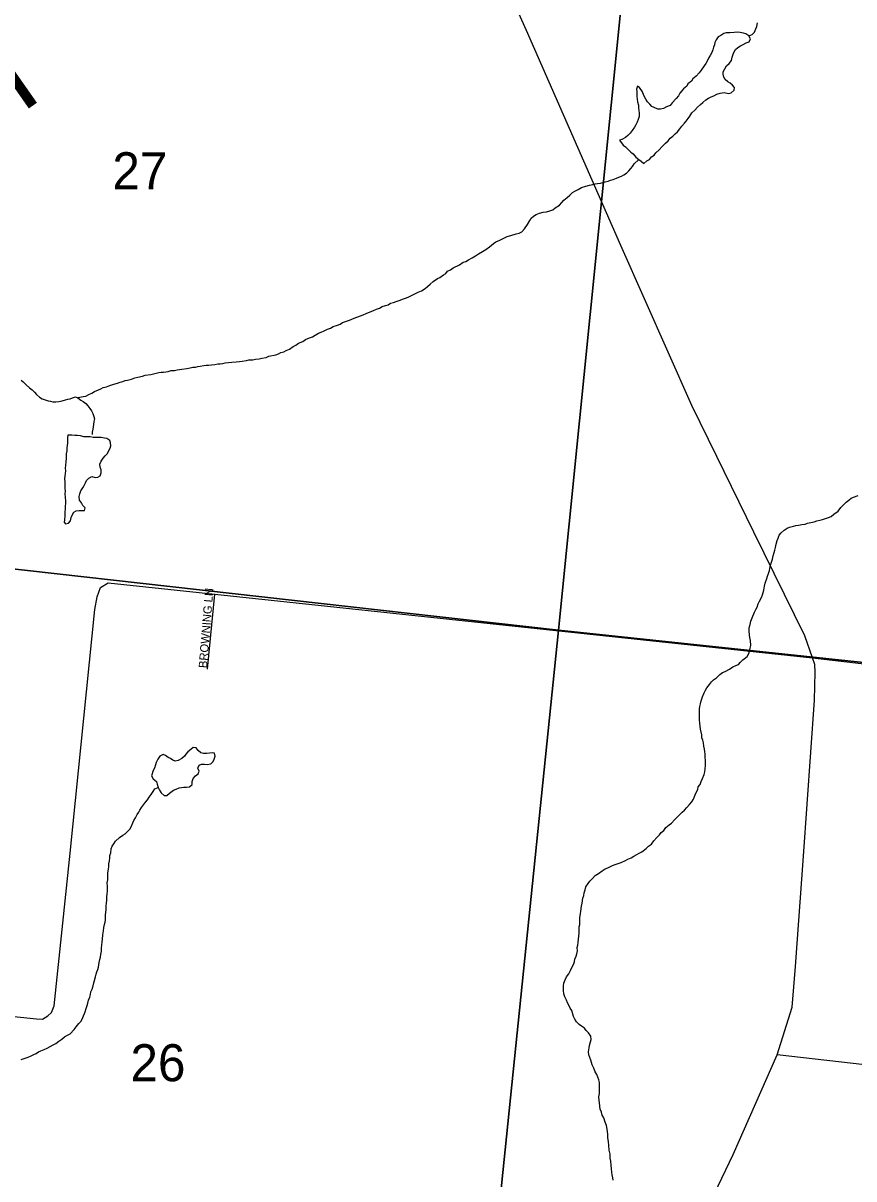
# Model space of a CAD drawing. Extents: x 0 to 1064, y 0 to 440.
# Drawn here: x 262 to 277.04, y 177.13 to 198.04 of the extents above; entities that cross this region are included whole.
import ezdxf

# ---------------------------------------------------------------- set-up
doc = ezdxf.new("R2010")
doc.units = 0
for name, color, linetype in [('GM_X_County_Road', 7, 'Continuous'), ('GM_X_Minor_Lake', 7, 'Continuous'), ('GM_X_Minor_River', 7, 'Continuous'), ('GM_X_Minor_River_Text', 7, 'Continuous'), ('GM_X_Section', 7, 'Continuous'), ('GM_X_Section_Text', 7, 'Continuous'), ('GM_X_Township_Road', 7, 'Continuous'), ('GM_X_Township_Subdivision', 7, 'Continuous'), ('GM_X_Township_Subdivision_Text', 7, 'Continuous')]:
    doc.layers.add(name, color=color, linetype=linetype)

msp = doc.modelspace()

# ---------------------------------------------------------------- linework, layer by layer
at = {"layer": 'GM_X_County_Road'}
msp.add_lwpolyline([(273.77, 175.319), (274.849, 177.572), (275.649, 179.374), (275.916, 180.239), (275.978, 180.97), (276.122, 182.968), (276.323, 185.788), (276.336, 186.299), (276.327, 186.438), (276.285, 186.556), (276.145, 186.952), (275.224, 188.828), (274.553, 190.2), (274.1, 191.122), (272.82, 194.012), (271.109, 197.901), (270.536, 199.183)], dxfattribs=at)
at = {"layer": 'GM_X_Minor_Lake'}
msp.add_line((262.742, 189.012), (262.766, 188.981), dxfattribs=at)
for points in [[(274.406, 196.679), (274.45, 196.701), (274.499, 196.724), (274.555, 196.753), (274.616, 196.769), (274.69, 196.779), (274.768, 196.764), (274.817, 196.775), (274.868, 196.822), (274.875, 196.87), (274.84, 196.914), (274.799, 196.952), (274.757, 196.977), (274.704, 197.015), (274.681, 197.059), (274.67, 197.114), (274.672, 197.156), (274.698, 197.21), (274.73, 197.264), (274.78, 197.304), (274.818, 197.358), (274.833, 197.418), (274.853, 197.472), (274.866, 197.52), (274.892, 197.562), (274.936, 197.597), (274.986, 197.626), (275.029, 197.649), (275.085, 197.678), (275.14, 197.7), (275.166, 197.754), (275.132, 197.804), (275.078, 197.842), (275.036, 197.855), (274.975, 197.869), (274.921, 197.871), (274.866, 197.866), (274.792, 197.863), (274.725, 197.859), (274.682, 197.848), (274.626, 197.813), (274.577, 197.79), (274.545, 197.737), (274.519, 197.683), (274.511, 197.641), (274.498, 197.599), (274.484, 197.556), (274.457, 197.491), (274.432, 197.449), (274.406, 197.401), (274.38, 197.347), (274.354, 197.305), (274.328, 197.264), (274.271, 197.187), (274.233, 197.139), (274.182, 197.08), (274.119, 197.027), (274.094, 196.986), (274.031, 196.939), (274.012, 196.897), (273.955, 196.85), (273.923, 196.809), (273.886, 196.767), (273.86, 196.72), (273.822, 196.672), (273.746, 196.596), (273.708, 196.548), (273.646, 196.52), (273.59, 196.491), (273.535, 196.481), (273.486, 196.482), (273.42, 196.509), (273.378, 196.528), (273.343, 196.572), (273.302, 196.615), (273.273, 196.659), (273.233, 196.727), (273.211, 196.794), (273.158, 196.875), (273.117, 196.894), (273.103, 196.84), (273.107, 196.798), (273.106, 196.755), (273.11, 196.712), (273.115, 196.658), (273.119, 196.615), (273.136, 196.554), (273.14, 196.505), (273.145, 196.456), (273.149, 196.408), (273.147, 196.347), (273.133, 196.293), (273.113, 196.245), (273.087, 196.197), (273.068, 196.155), (273.023, 196.096), (272.985, 196.048), (272.947, 196.001), (272.903, 195.966), (272.835, 195.932), (272.792, 195.921)], [(273.145, 195.572), (273.187, 195.538), (273.235, 195.5), (273.291, 195.547), (273.335, 195.57), (273.373, 195.618), (273.422, 195.646), (273.454, 195.688), (273.511, 195.747), (273.568, 195.806), (273.624, 195.865), (273.674, 195.906), (273.713, 195.953), (273.757, 195.994), (273.801, 196.035), (273.844, 196.071), (273.883, 196.124), (273.921, 196.171), (273.971, 196.224), (274.003, 196.266), (274.035, 196.314), (274.067, 196.355), (274.105, 196.415), (274.156, 196.462), (274.206, 196.515), (274.262, 196.562), (274.3, 196.603), (274.357, 196.65), (274.406, 196.679)], [(272.792, 195.921), (272.862, 195.828), (272.904, 195.796), (272.951, 195.752), (272.998, 195.702), (273.04, 195.67), (273.092, 195.614), (273.145, 195.572)], [(262.766, 188.981), (262.821, 188.991), (262.859, 189.032), (262.873, 189.093), (262.886, 189.135), (262.919, 189.188), (262.962, 189.217), (263.017, 189.222), (263.06, 189.221), (263.115, 189.219), (263.122, 189.267), (263.081, 189.311), (263.058, 189.36), (263.023, 189.41), (263.013, 189.471), (263.027, 189.525), (263.047, 189.579), (263.079, 189.633), (263.105, 189.674), (263.131, 189.722), (263.151, 189.764), (263.189, 189.805), (263.244, 189.834), (263.305, 189.82), (263.354, 189.825), (263.397, 189.848), (263.411, 189.902), (263.413, 189.956), (263.396, 190.005), (263.392, 190.06), (263.412, 190.114), (263.45, 190.168), (263.488, 190.209), (263.526, 190.25), (263.546, 190.292), (263.578, 190.346), (263.586, 190.388), (263.581, 190.443), (263.57, 190.486), (263.517, 190.524), (263.475, 190.531), (263.414, 190.539), (263.371, 190.541), (263.329, 190.542), (263.268, 190.544), (263.213, 190.551), (263.14, 190.554), (263.098, 190.555), (263.037, 190.569), (262.983, 190.577), (262.94, 190.578), (262.88, 190.586), (262.813, 190.582), (262.805, 190.54), (262.803, 190.491), (262.802, 190.437), (262.8, 190.394), (262.793, 190.352), (262.791, 190.297), (262.783, 190.243), (262.78, 190.164), (262.772, 190.104), (262.77, 190.037), (262.762, 189.989), (262.767, 189.94), (262.758, 189.843), (262.75, 189.801), (262.754, 189.734), (262.758, 189.673), (262.756, 189.618), (262.761, 189.57), (262.759, 189.521), (262.763, 189.46), (262.767, 189.387), (262.766, 189.345), (262.764, 189.302), (262.763, 189.26), (262.754, 189.181), (262.758, 189.127), (262.75, 189.054), (262.742, 189.012)], [(264.448, 184.208), (264.47, 184.162), (264.499, 184.113), (264.552, 184.063), (264.601, 184.067), (264.651, 184.108), (264.725, 184.16), (264.769, 184.183), (264.824, 184.206), (264.867, 184.211), (264.91, 184.215), (264.959, 184.214), (265.014, 184.224), (265.058, 184.266), (265.059, 184.32), (265.08, 184.374), (265.118, 184.422), (265.167, 184.456), (265.187, 184.504), (265.165, 184.56), (265.185, 184.614), (265.228, 184.631), (265.283, 184.635), (265.331, 184.627), (265.399, 184.638), (265.443, 184.679), (265.456, 184.721), (265.476, 184.775), (265.466, 184.83), (265.424, 184.837), (265.375, 184.833), (265.326, 184.828), (265.265, 184.824), (265.217, 184.837), (265.169, 184.881), (265.134, 184.925), (265.08, 184.933), (265.036, 184.898), (264.98, 184.857), (264.948, 184.815), (264.922, 184.774), (264.872, 184.733), (264.81, 184.698), (264.755, 184.688), (264.713, 184.707), (264.671, 184.733), (264.629, 184.752), (264.576, 184.79), (264.534, 184.81), (264.478, 184.775), (264.439, 184.722), (264.407, 184.662), (264.394, 184.62), (264.379, 184.56), (264.354, 184.518), (264.326, 184.422)], [(264.326, 184.422), (264.355, 184.366), (264.414, 184.316), (264.425, 184.273), (264.448, 184.208)]]:
    msp.add_lwpolyline(points, dxfattribs=at)
at = {"layer": 'GM_X_Minor_River'}
for points in [[(275.132, 197.804), (275.193, 197.832), (275.237, 197.873), (275.264, 197.933), (275.277, 197.975), (275.292, 198.042)], [(268.824, 193.026), (268.867, 193.043), (268.922, 193.059), (268.972, 193.082), (269.04, 193.116), (269.089, 193.139), (269.151, 193.167), (269.213, 193.196), (269.275, 193.236), (269.319, 193.272), (269.369, 193.313), (269.419, 193.36), (269.501, 193.418), (269.544, 193.435), (269.606, 193.481), (269.65, 193.51), (269.682, 193.552), (269.737, 193.574), (269.781, 193.609), (269.898, 193.667), (269.967, 193.713), (270.01, 193.724), (270.06, 193.753), (270.128, 193.793), (270.19, 193.828), (270.24, 193.862), (270.314, 193.903), (270.376, 193.943), (270.439, 193.99), (270.514, 194.048), (270.558, 194.083), (270.626, 194.112), (270.7, 194.146), (270.762, 194.174), (270.829, 194.196), (270.922, 194.224), (270.977, 194.24), (271.026, 194.263), (271.077, 194.316), (271.128, 194.394), (271.173, 194.465), (271.193, 194.507), (271.236, 194.542), (271.286, 194.577), (271.348, 194.599), (271.415, 194.615), (271.471, 194.626), (271.532, 194.642), (271.587, 194.659), (271.631, 194.694), (271.706, 194.746), (271.75, 194.793), (271.788, 194.835), (271.844, 194.882), (271.894, 194.922), (271.945, 194.97), (271.988, 194.999), (272.044, 195.027), (272.106, 195.062), (272.186, 195.09), (272.248, 195.106), (272.309, 195.116), (272.352, 195.127), (272.395, 195.138), (272.45, 195.142), (272.493, 195.153), (272.536, 195.164), (272.591, 195.18), (272.634, 195.197), (272.677, 195.208), (272.739, 195.23), (272.782, 195.253), (272.831, 195.27), (272.875, 195.293), (272.918, 195.322), (272.962, 195.363), (273, 195.404), (273.032, 195.446), (273.058, 195.494), (273.145, 195.572)], [(262.999, 191.262), (263.085, 191.284), (263.134, 191.289), (263.19, 191.317), (263.246, 191.346), (263.295, 191.375), (263.363, 191.403), (263.406, 191.42), (263.45, 191.443), (263.511, 191.459), (263.573, 191.481), (263.641, 191.504), (263.708, 191.526), (263.758, 191.543), (263.807, 191.553), (263.85, 191.57), (263.893, 191.581), (263.96, 191.597), (264.022, 191.619), (264.077, 191.63), (264.163, 191.652), (264.212, 191.668), (264.31, 191.683), (264.384, 191.699), (264.457, 191.715), (264.5, 191.72), (264.543, 191.725), (264.629, 191.734), (264.678, 191.751), (264.739, 191.755), (264.788, 191.766), (264.831, 191.771), (264.873, 191.775), (264.965, 191.791), (265.027, 191.801), (265.07, 191.812), (265.118, 191.816), (265.161, 191.827), (265.204, 191.832), (265.271, 191.842), (265.314, 191.847), (265.357, 191.852), (265.412, 191.856), (265.473, 191.86), (265.522, 191.871), (265.565, 191.876), (265.614, 191.88), (265.657, 191.891), (265.718, 191.895), (265.779, 191.905), (265.858, 191.909), (265.919, 191.913), (265.968, 191.924), (266.042, 191.934), (266.085, 191.944), (266.158, 191.948), (266.207, 191.959), (266.274, 191.963), (266.323, 191.974), (266.397, 191.99), (266.446, 192.012), (266.575, 192.039), (266.624, 192.055), (266.668, 192.078), (266.717, 192.089), (266.76, 192.112), (266.822, 192.14), (266.89, 192.187), (266.934, 192.21), (266.984, 192.245), (267.064, 192.279), (267.114, 192.313), (267.182, 192.342), (267.237, 192.364), (267.287, 192.393), (267.349, 192.428), (267.398, 192.444), (267.448, 192.473), (267.51, 192.502), (267.565, 192.518), (267.615, 192.547), (267.689, 192.575), (267.738, 192.592), (267.781, 192.621), (267.905, 192.666), (267.991, 192.699), (268.108, 192.744), (268.158, 192.761), (268.207, 192.784), (268.25, 192.801), (268.3, 192.823), (268.343, 192.84), (268.398, 192.863), (268.448, 192.88), (268.497, 192.908), (268.559, 192.931), (268.608, 192.941), (268.652, 192.97), (268.707, 192.981), (268.75, 193.004), (268.824, 193.026)], [(261.963, 191.58), (262.004, 191.548), (262.057, 191.492), (262.116, 191.441), (262.164, 191.403), (262.205, 191.36), (262.246, 191.316), (262.299, 191.272), (262.347, 191.24), (262.401, 191.22), (262.456, 191.206), (262.498, 191.199), (262.54, 191.185), (262.595, 191.184), (262.65, 191.194), (262.705, 191.205), (262.767, 191.221), (262.81, 191.232), (262.853, 191.243), (262.896, 191.259), (262.951, 191.276), (262.993, 191.256), (263.047, 191.218), (263.088, 191.193), (263.136, 191.155), (263.171, 191.111), (263.206, 191.068), (263.241, 191.024), (263.264, 190.975), (263.28, 190.92), (263.291, 190.877), (263.283, 190.829), (263.276, 190.774), (263.268, 190.732), (263.261, 190.69), (263.253, 190.635), (263.251, 190.593)], [(275.83, 188.9), (275.873, 188.917), (275.941, 188.939), (275.984, 188.95), (276.033, 188.954), (276.094, 188.97), (276.155, 188.975), (276.198, 188.992), (276.259, 189.002), (276.315, 189.018), (276.364, 189.035), (276.419, 189.045), (276.468, 189.056), (276.524, 189.073), (276.579, 189.095), (276.622, 189.112), (276.672, 189.153), (276.753, 189.211), (276.798, 189.277), (276.848, 189.324), (276.893, 189.371), (276.943, 189.406), (276.986, 189.441), (277.03, 189.464), (277.116, 189.491)], [(273.736, 183.567), (273.792, 183.626), (273.83, 183.667), (273.881, 183.714), (273.925, 183.761), (273.969, 183.803), (274.013, 183.85), (274.063, 183.903), (274.101, 183.95), (274.133, 183.998), (274.153, 184.046), (274.174, 184.106), (274.212, 184.172), (274.22, 184.22), (274.252, 184.267), (274.272, 184.321), (274.298, 184.375), (274.325, 184.447), (274.339, 184.495), (274.346, 184.544), (274.349, 184.617), (274.35, 184.659), (274.352, 184.702), (274.347, 184.75), (274.343, 184.811), (274.339, 184.86), (274.334, 184.902), (274.323, 184.957), (274.313, 185.018), (274.303, 185.067), (274.286, 185.11), (274.282, 185.165), (274.26, 185.263), (274.256, 185.318), (274.246, 185.373), (274.242, 185.433), (274.244, 185.494), (274.24, 185.567), (274.242, 185.634), (274.25, 185.676), (274.257, 185.724), (274.271, 185.779), (274.298, 185.851), (274.325, 185.923), (274.351, 185.97), (274.377, 186.012), (274.421, 186.071), (274.459, 186.119), (274.497, 186.16), (274.547, 186.195), (274.61, 186.254), (274.66, 186.289), (274.709, 186.311), (274.784, 186.352), (274.846, 186.392), (274.901, 186.415), (274.945, 186.438), (274.983, 186.479), (275.027, 186.52), (275.102, 186.579), (275.134, 186.632), (275.147, 186.674), (275.161, 186.729), (275.169, 186.777), (275.166, 186.868), (275.15, 186.923), (275.145, 186.966), (275.141, 187.045), (275.143, 187.1), (275.157, 187.16), (275.172, 187.22), (275.192, 187.28), (275.238, 187.382), (275.264, 187.43), (275.283, 187.472), (275.304, 187.532), (275.33, 187.579), (275.362, 187.645), (275.382, 187.693), (275.396, 187.735), (275.403, 187.778), (275.418, 187.85), (275.432, 187.904), (275.459, 187.988), (275.472, 188.03), (275.492, 188.084), (275.506, 188.133), (275.521, 188.205), (275.541, 188.271), (275.562, 188.343), (275.576, 188.398), (275.59, 188.458), (275.604, 188.506), (275.617, 188.554), (275.632, 188.614), (275.646, 188.681), (275.666, 188.723), (275.686, 188.777), (275.718, 188.818), (275.774, 188.865), (275.83, 188.9)], [(263.572, 182.982), (263.586, 183.03), (263.594, 183.102), (263.614, 183.15), (263.64, 183.192), (263.672, 183.24), (263.747, 183.304), (263.803, 183.345), (263.847, 183.374), (263.891, 183.415), (263.935, 183.456), (263.955, 183.498), (263.987, 183.57), (264.007, 183.612), (264.033, 183.66), (264.065, 183.719), (264.097, 183.761), (264.111, 183.803), (264.143, 183.85), (264.181, 183.898), (264.213, 183.945), (264.251, 183.987), (264.283, 184.034), (264.321, 184.082), (264.353, 184.135), (264.385, 184.189), (264.448, 184.208)], [(272.43, 178.507), (272.425, 178.55), (272.421, 178.617), (272.429, 178.677), (272.431, 178.726), (272.433, 178.78), (272.43, 178.872), (272.419, 178.921), (272.402, 178.97), (272.386, 179.019), (272.351, 179.068), (272.329, 179.136), (272.3, 179.191), (272.289, 179.234), (272.273, 179.277), (272.256, 179.326), (272.239, 179.375), (272.235, 179.43), (272.244, 179.503), (272.251, 179.545), (272.271, 179.611), (272.279, 179.653), (272.275, 179.714), (272.234, 179.77), (272.193, 179.814), (272.158, 179.857), (272.104, 179.896), (272.063, 179.921), (272.015, 179.971), (271.987, 180.021), (271.964, 180.07), (271.931, 180.174), (271.902, 180.218), (271.885, 180.261), (271.85, 180.316), (271.834, 180.365), (271.805, 180.421), (271.789, 180.476), (271.778, 180.537), (271.781, 180.622), (271.789, 180.67), (271.809, 180.73), (271.835, 180.784), (271.874, 180.838), (271.906, 180.897), (271.932, 180.957), (271.965, 181.023), (271.979, 181.065), (271.986, 181.107), (272.012, 181.161), (272.02, 181.204), (272.034, 181.258), (272.03, 181.319), (272.037, 181.361), (272.045, 181.409), (272.053, 181.47), (272.06, 181.512), (272.062, 181.579), (272.066, 181.688), (272.074, 181.73), (272.076, 181.791), (272.078, 181.857), (272.086, 181.924), (272.094, 181.972), (272.109, 182.063), (272.117, 182.117), (272.132, 182.208), (272.146, 182.256), (272.153, 182.304), (272.173, 182.358), (272.187, 182.413), (272.226, 182.472), (272.258, 182.514), (272.308, 182.567), (272.353, 182.62), (272.415, 182.655), (272.483, 182.701), (272.533, 182.736), (272.582, 182.759), (272.669, 182.798), (272.718, 182.815), (272.768, 182.838), (272.823, 182.854), (272.903, 182.888), (272.947, 182.911), (273.003, 182.94), (273.052, 182.969), (273.108, 182.997), (273.151, 183.02), (273.201, 183.049), (273.276, 183.108), (273.32, 183.149), (273.37, 183.184), (273.414, 183.243), (273.471, 183.308), (273.516, 183.355), (273.547, 183.397), (273.597, 183.432), (273.635, 183.485), (273.692, 183.532), (273.736, 183.567)], [(261.965, 179.291), (262.038, 179.313), (262.094, 179.33), (262.149, 179.358), (262.193, 179.381), (262.236, 179.398), (262.28, 179.427), (262.323, 179.444), (262.385, 179.472), (262.434, 179.495), (262.49, 179.524), (262.545, 179.553), (262.595, 179.581), (262.645, 179.622), (262.701, 179.657), (262.751, 179.698), (262.807, 179.733), (262.851, 179.756), (262.926, 179.832), (262.964, 179.88), (263.009, 179.939), (263.053, 179.986), (263.08, 180.052), (263.126, 180.154), (263.14, 180.214), (263.16, 180.268), (263.173, 180.31), (263.187, 180.365), (263.207, 180.419), (263.221, 180.467), (263.229, 180.515), (263.249, 180.563), (263.269, 180.623), (263.283, 180.677), (263.296, 180.719), (263.311, 180.786), (263.325, 180.834), (263.338, 180.876), (263.352, 180.918), (263.365, 180.96), (263.373, 181.002), (263.38, 181.045), (263.388, 181.099), (263.402, 181.141), (263.409, 181.19), (263.418, 181.25), (263.419, 181.305), (263.427, 181.365), (263.429, 181.414), (263.437, 181.468), (263.446, 181.547), (263.454, 181.619), (263.462, 181.68), (263.476, 181.734), (263.484, 181.776), (263.491, 181.818), (263.492, 181.861), (263.494, 181.909), (263.503, 182), (263.505, 182.067), (263.513, 182.115), (263.515, 182.17), (263.517, 182.237), (263.525, 182.279), (263.527, 182.339), (263.529, 182.424), (263.525, 182.485), (263.533, 182.54), (263.536, 182.618), (263.537, 182.667), (263.546, 182.734), (263.553, 182.782), (263.555, 182.83), (263.563, 182.885), (263.571, 182.933), (263.572, 182.982)], [(272.682, 177.109), (272.671, 177.152), (272.661, 177.201), (272.656, 177.25), (272.652, 177.31), (272.642, 177.378), (272.638, 177.451), (272.628, 177.505), (272.624, 177.578), (272.609, 177.652), (272.599, 177.737), (272.595, 177.804), (272.585, 177.871), (272.581, 177.932), (272.577, 177.987), (272.572, 178.029), (272.556, 178.097), (272.534, 178.158), (272.512, 178.232), (272.483, 178.281), (272.467, 178.336), (272.444, 178.392), (272.43, 178.507)]]:
    msp.add_lwpolyline(points, dxfattribs=at)
at = {"layer": 'GM_X_Section'}
for points in [[(256.604, 203.873), (273.219, 202.266), (271.692, 187.055), (255.04, 188.923)], [(288.758, 200.836), (287.113, 185.421), (271.692, 187.055), (273.219, 202.266)], [(255.04, 188.923), (271.692, 187.055), (269.974, 170.372), (253.394, 171.877)], [(271.692, 187.055), (287.113, 185.421), (285.299, 168.818), (269.974, 170.372)]]:
    msp.add_lwpolyline(points, close=True, dxfattribs=at)
at = {"layer": 'GM_X_Township_Road'}
for points in [[(258.528, 180.41), (262.245, 180.023), (262.35, 180.021), (262.451, 180.079), (262.516, 180.138), (262.562, 180.258), (262.855, 183.02), (263.302, 187.432), (263.342, 187.662), (263.403, 187.83), (263.542, 187.912), (265.472, 187.71), (276.285, 186.556)], [(276.285, 186.556), (282.862, 185.789), (286.904, 185.344), (286.932, 185.341)], [(286.085, 176.727), (286.03, 176.744), (285.994, 176.755), (285.726, 176.801), (285.036, 176.878), (279.628, 177.406), (279.304, 177.457), (279.154, 177.498), (278.983, 177.585), (278.78, 177.736), (278.658, 177.851), (278.551, 178.011), (278.526, 178.177), (278.602, 178.846), (278.566, 178.94), (278.487, 179.033), (278.346, 179.066), (275.649, 179.374)]]:
    msp.add_lwpolyline(points, dxfattribs=at)
at = {"layer": 'GM_X_Township_Subdivision'}
msp.add_lwpolyline([(265.337, 186.352), (265.472, 187.71)], dxfattribs=at)

# ---------------------------------------------------------------- texts
at = {"layer": 'GM_X_Minor_River_Text'}
msp.add_text('Run', height=1.5152, rotation=34.9659, dxfattribs=at).set_placement((259.313, 194.541))
at = {"layer": 'GM_X_Section_Text'}
for s, p in [('27', (263.616, 195.031)), ('26', (263.943, 178.897))]:
    msp.add_text(s, height=0.6697, rotation=0, dxfattribs=at).set_placement(p)
at = {"layer": 'GM_X_Township_Subdivision_Text'}
msp.add_text('BROWNING LN', height=0.15152, rotation=85.3334, dxfattribs=at).set_placement((265.328, 186.365))

doc.saveas('drawing.dxf')
